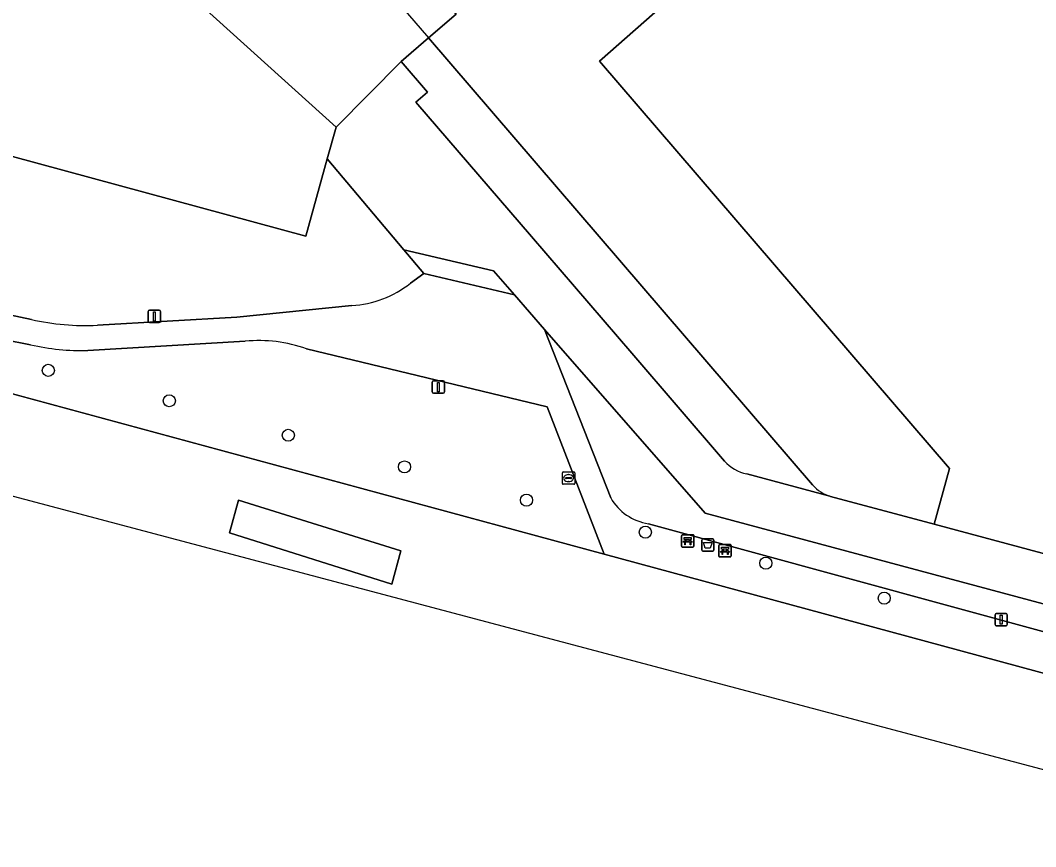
# Model space of a CAD drawing. Extents: x 161772 to 163126, y 383092 to 383917.
# Drawn here: x 162065.2 to 162147.4, y 383091.7 to 383158.6 of the extents above; entities that cross this region are included whole.
import ezdxf

# ---------------------------------------------------------------- set-up
doc = ezdxf.new("R2010")
doc.units = 0
for name, color, linetype in [('IMGEO_Afvalbak', 7, 'Continuous'), ('IMGEO_Bank', 7, 'Continuous'), ('IMGEO_Boom', 7, 'Continuous'), ('IMGEO_Erf', 7, 'Continuous'), ('IMGEO_Groenvoorziening', 7, 'Continuous'), ('IMGEO_Kademuur', 7, 'Continuous'), ('IMGEO_Lichtmast', 7, 'Continuous'), ('IMGEO_Pand', 7, 'Continuous'), ('IMGEO_Pand_overbouw', 7, 'Continuous'), ('IMGEO_Rioolput', 7, 'Continuous'), ('IMGEO_Voetpad_halfverhard', 7, 'Continuous'), ('IMGEO_Voetpad_op_trap', 7, 'Continuous'), ('IMGEO_Voetpad_open', 7, 'Continuous'), ('IMGEO_Waterloop', 7, 'Continuous')]:
    doc.layers.add(name, color=color, linetype=linetype)

msp = doc.modelspace()

# ---------------------------------------------------------------- linework, layer by layer
at = {"layer": 'IMGEO_Afvalbak'}
for p, q in [((162120.378, 383115.683), (162120.378, 383116.483)), ((162120.378, 383116.483), (162120.378, 383115.683)), ((162120.478, 383116.583), (162121.268, 383116.583)), ((162121.268, 383116.583), (162120.478, 383116.583)), ((162121.368, 383116.483), (162121.368, 383115.683)), ((162121.368, 383115.683), (162121.368, 383116.483)), ((162121.268, 383115.583), (162120.478, 383115.583)), ((162120.478, 383115.583), (162121.268, 383115.583))]:
    msp.add_line(p, q, dxfattribs=at)
msp.add_lwpolyline([(162120.521, 383116.297), (162121.225, 383116.297), (162121.076, 383115.827), (162120.67, 383115.827), (162120.521, 383116.297)], dxfattribs=at)
for centre, start, end in [((162120.478, 383116.483), 90, 180), ((162120.478, 383116.483), 90, 180), ((162121.268, 383116.483), 0, 90), ((162121.268, 383116.483), 360, 90), ((162120.478, 383115.683), 180, 270), ((162120.478, 383115.683), 180, 270), ((162121.268, 383115.683), 270, 0), ((162121.268, 383115.683), 270, 0)]:
    msp.add_arc(centre, 0.1, start, end, dxfattribs=at)
at = {"layer": 'IMGEO_Bank'}
for p, q in [((162118.744, 383116.003), (162118.744, 383116.844)), ((162118.744, 383116.844), (162118.744, 383116.003)), ((162118.819, 383116.928), (162119.66, 383116.928)), ((162119.66, 383116.928), (162118.819, 383116.928)), ((162119.053, 383116.434), (162119.053, 383116.54)), ((162119.097, 383116.54), (162119.097, 383116.434)), ((162119.385, 383116.546), (162119.103, 383116.546)), ((162119.103, 383116.428), (162119.385, 383116.428)), ((162119.391, 383116.434), (162119.391, 383116.54)), ((162119.435, 383116.54), (162119.435, 383116.434)), ((162119.744, 383116.853), (162119.744, 383116.012)), ((162119.744, 383116.012), (162119.744, 383116.853)), ((162119.669, 383115.928), (162118.828, 383115.928)), ((162118.828, 383115.928), (162119.669, 383115.928)), ((162119.441, 383116.326), (162119.048, 383116.326)), ((162121.77, 383115.203), (162121.77, 383116.044)), ((162121.77, 383116.044), (162121.77, 383115.203)), ((162121.845, 383116.128), (162122.686, 383116.128)), ((162122.686, 383116.128), (162121.845, 383116.128)), ((162122.079, 383115.634), (162122.079, 383115.74)), ((162122.123, 383115.74), (162122.123, 383115.634)), ((162122.411, 383115.746), (162122.129, 383115.746)), ((162122.129, 383115.628), (162122.411, 383115.628)), ((162122.417, 383115.634), (162122.417, 383115.74)), ((162122.461, 383115.74), (162122.461, 383115.634)), ((162122.77, 383116.053), (162122.77, 383115.212)), ((162122.77, 383115.212), (162122.77, 383116.053)), ((162122.695, 383115.128), (162121.854, 383115.128)), ((162121.854, 383115.128), (162122.695, 383115.128)), ((162122.467, 383115.526), (162122.074, 383115.526))]:
    msp.add_line(p, q, dxfattribs=at)
for points in [[(162118.991, 383116.326), (162118.849, 383116.326), (162118.961, 383116.428), (162119.047, 383116.428)], [(162119.047, 383116.546), (162118.961, 383116.546), (162118.961, 383116.707), (162119.524, 383116.707), (162119.524, 383116.546), (162119.441, 383116.546)], [(162119.441, 383116.428), (162119.524, 383116.428), (162119.636, 383116.326), (162119.497, 383116.326)], [(162119.041, 383116.319), (162119.041, 383116.112), (162118.998, 383116.112), (162118.998, 383116.319)], [(162119.491, 383116.319), (162119.491, 383116.112), (162119.447, 383116.112), (162119.447, 383116.319)], [(162122.017, 383115.526), (162121.875, 383115.526), (162121.987, 383115.628), (162122.073, 383115.628)], [(162122.073, 383115.746), (162121.987, 383115.746), (162121.987, 383115.907), (162122.55, 383115.907), (162122.55, 383115.746), (162122.467, 383115.746)], [(162122.467, 383115.628), (162122.55, 383115.628), (162122.662, 383115.526), (162122.523, 383115.526)], [(162122.067, 383115.519), (162122.067, 383115.312), (162122.024, 383115.312), (162122.024, 383115.519)], [(162122.517, 383115.519), (162122.517, 383115.312), (162122.473, 383115.312), (162122.473, 383115.519)]]:
    msp.add_lwpolyline(points, dxfattribs=at)
for centre, radius, start, end in [((162118.822, 383116.85), 0.0779, 92.4484, 184.28452), ((162118.822, 383116.85), 0.0779, 92.4484, 184.28452), ((162119.046, 383116.539), 0.00671, 2.89567, 87.10433), ((162119.046, 383116.435), 0.00671, 272.89567, 357.10433), ((162119.103, 383116.539), 0.00671, 92.89567, 177.10433), ((162119.103, 383116.435), 0.00671, 182.89567, 267.10433), ((162119.385, 383116.539), 0.00671, 2.89567, 87.10433), ((162119.385, 383116.435), 0.00671, 272.89567, 357.10433), ((162119.442, 383116.539), 0.00671, 92.89567, 177.10433), ((162119.442, 383116.435), 0.00671, 182.89567, 267.10433), ((162119.666, 383116.85), 0.0779, 2.4484, 94.28452), ((162119.666, 383116.85), 0.0779, 2.4484, 94.28452), ((162118.822, 383116.006), 0.0779, 182.4484, 274.28452), ((162118.822, 383116.006), 0.0779, 182.4484, 274.28452), ((162118.991, 383116.319), 0.00671, 2.89567, 87.10433), ((162119.048, 383116.319), 0.00671, 92.89567, 177.10433), ((162119.44, 383116.319), 0.00671, 2.89567, 87.10433), ((162119.497, 383116.319), 0.00671, 92.89567, 177.10433), ((162119.666, 383116.006), 0.0779, 272.4484, 4.28452), ((162119.666, 383116.006), 0.0779, 272.4484, 4.28452), ((162121.848, 383116.05), 0.0779, 92.4484, 184.28452), ((162121.848, 383116.05), 0.0779, 92.4484, 184.28452), ((162122.072, 383115.739), 0.00671, 2.89567, 87.10433), ((162122.072, 383115.635), 0.00671, 272.89567, 357.10433), ((162122.129, 383115.739), 0.00671, 92.89567, 177.10433), ((162122.129, 383115.635), 0.00671, 182.89567, 267.10433), ((162122.411, 383115.739), 0.00671, 2.89567, 87.10433), ((162122.411, 383115.635), 0.00671, 272.89567, 357.10433), ((162122.468, 383115.739), 0.00671, 92.89567, 177.10433), ((162122.468, 383115.635), 0.00671, 182.89567, 267.10433), ((162122.692, 383116.05), 0.0779, 2.4484, 94.28452), ((162122.692, 383116.05), 0.0779, 2.4484, 94.28452), ((162121.848, 383115.206), 0.0779, 182.4484, 274.28452), ((162121.848, 383115.206), 0.0779, 182.4484, 274.28452), ((162122.017, 383115.519), 0.00671, 2.89567, 87.10433), ((162122.074, 383115.519), 0.00671, 92.89567, 177.10433), ((162122.466, 383115.519), 0.00671, 2.89567, 87.10433), ((162122.523, 383115.519), 0.00671, 92.89567, 177.10433), ((162122.692, 383115.206), 0.0779, 272.4484, 4.28452), ((162122.692, 383115.206), 0.0779, 272.4484, 4.28452)]:
    msp.add_arc(centre, radius, start, end, dxfattribs=at)
at = {"layer": 'IMGEO_Boom'}
for centre in [(162067.433, 383130.242), (162077.237, 383127.78), (162086.879, 383124.982), (162096.299, 383122.42), (162106.18, 383119.729), (162115.812, 383117.136), (162125.576, 383114.619), (162135.17, 383111.792)]:
    msp.add_circle(centre, 0.489, dxfattribs=at)
at = {"layer": 'IMGEO_Erf'}
for points in [[(162098.244, 383157.17), (162096.013, 383155.252), (162098.152, 383152.768), (162097.219, 383151.963), (162106.585, 383141.088), (162114.709, 383131.622), (162122.226, 383122.889)], [(162129.36, 383120.964), (162098.244, 383157.17)], [(162124.032, 383121.861), (162130.761, 383120.044), (162130.824, 383120.032)]]:
    msp.add_lwpolyline(points, dxfattribs=at)
for centre, radius, start, end in [((162124.699, 383125.133), 3.34, 222.22475, 258.477), ((162131.618, 383122.895), 2.971, 220.5365, 254.50086)]:
    msp.add_arc(centre, radius, start, end, dxfattribs=at)
at = {"layer": 'IMGEO_Groenvoorziening'}
for points in [[(162096.776, 383137.296), (162097.855, 383138.08), (162096.241, 383139.999), (162090.04, 383147.373), (162088.311, 383141.123), (162051.363, 383151.118)], [(162041.82, 383138.869), (162038.857, 383138.988), (162036.722, 383139.246), (162029.99, 383141.153), (162029.599, 383139.708), (162029.115, 383137.922), (162112.481, 383115.352), (162107.854, 383127.294), (162088.354, 383131.986)], [(162046.488, 383139.931), (162056.112, 383136.468), (162066.058, 383134.358)], [(162065.999, 383132.323), (162059.4, 383133.607), (162055.538, 383134.499), (162052.434, 383135.532), (162045.741, 383138.063)], [(162071.411, 383133.9), (162082.709, 383134.559), (162092.017, 383135.492)], [(162107.651, 383133.565), (162113.004, 383119.905)], [(162116.054, 383117.82), (162164.452, 383104.613), (162165.483, 383106.648), (162120.663, 383118.667), (162107.651, 383133.565)], [(162083.389, 383132.602), (162070.646, 383131.858)]]:
    msp.add_lwpolyline(points, dxfattribs=at)
msp.add_lwpolyline([(162082.102, 383117.077), (162095.258, 383112.916), (162096.007, 383115.615), (162082.852, 383119.729)], close=True, dxfattribs=at)
for centre, radius, start, end in [((162091.494, 383144.052), 8.576, 273.49832, 308.02223), ((162070.406, 383153.664), 19.789, 257.30805, 272.91137), ((162070.076, 383149.617), 17.768, 256.73403, 271.83746), ((162084.492, 383121.177), 11.478, 70.33904, 95.51604), ((162116.722, 383122.07), 4.302, 210.21459, 261.07187)]:
    msp.add_arc(centre, radius, start, end, dxfattribs=at)
at = {"layer": 'IMGEO_Kademuur'}
for points in [[(162139.881, 383107.934), (162112.481, 383115.352), (162000, 383145.804), (161986.972, 383149.331), (161990.33, 383163.776)], [(162174.82, 383097.237), (162174.82, 383097.237), (162168.602, 383098.586), (162166.809, 383098.975), (162165.814, 383099.192), (162162.56, 383099.901), (162162.911, 383101.699), (162139.881, 383107.934)]]:
    msp.add_lwpolyline(points, dxfattribs=at)
at = {"layer": 'IMGEO_Lichtmast'}
for p, q in [((162075.525, 383134.209), (162075.525, 383135.009)), ((162075.525, 383135.009), (162075.525, 383134.209)), ((162075.625, 383135.109), (162076.415, 383135.109)), ((162076.415, 383135.109), (162075.625, 383135.109)), ((162076.515, 383135.009), (162076.515, 383134.209)), ((162076.515, 383134.209), (162076.515, 383135.009)), ((162076.415, 383134.109), (162075.625, 383134.109)), ((162075.625, 383134.109), (162076.415, 383134.109)), ((162098.544, 383128.49), (162098.544, 383129.29)), ((162098.544, 383129.29), (162098.544, 383128.49)), ((162098.644, 383129.39), (162099.434, 383129.39)), ((162099.434, 383129.39), (162098.644, 383129.39)), ((162099.534, 383129.29), (162099.534, 383128.49)), ((162099.534, 383128.49), (162099.534, 383129.29)), ((162099.434, 383128.39), (162098.644, 383128.39)), ((162098.644, 383128.39), (162099.434, 383128.39)), ((162144.147, 383109.645), (162144.147, 383110.445)), ((162144.147, 383110.445), (162144.147, 383109.645)), ((162144.247, 383110.545), (162145.037, 383110.545)), ((162145.037, 383110.545), (162144.247, 383110.545)), ((162145.137, 383110.445), (162145.137, 383109.645)), ((162145.137, 383109.645), (162145.137, 383110.445)), ((162145.037, 383109.545), (162144.247, 383109.545)), ((162144.247, 383109.545), (162145.037, 383109.545))]:
    msp.add_line(p, q, dxfattribs=at)
for points in [[(162075.945, 383134.984), (162076.095, 383134.984), (162076.095, 383134.234), (162075.945, 383134.234), (162075.945, 383134.984)], [(162098.964, 383129.265), (162099.114, 383129.265), (162099.114, 383128.515), (162098.964, 383128.515), (162098.964, 383129.265)], [(162144.567, 383110.42), (162144.717, 383110.42), (162144.717, 383109.67), (162144.567, 383109.67), (162144.567, 383110.42)]]:
    msp.add_lwpolyline(points, dxfattribs=at)
for centre, start, end in [((162075.625, 383135.009), 90, 180), ((162075.625, 383135.009), 90, 180), ((162076.415, 383135.009), 0, 90), ((162076.415, 383135.009), 360, 90), ((162075.625, 383134.209), 180, 270), ((162075.625, 383134.209), 180, 270), ((162076.415, 383134.209), 270, 0), ((162076.415, 383134.209), 270, 0), ((162098.644, 383129.29), 90, 180), ((162098.644, 383129.29), 90, 180), ((162099.434, 383129.29), 0, 90), ((162099.434, 383129.29), 360, 90), ((162098.644, 383128.49), 180, 270), ((162098.644, 383128.49), 180, 270), ((162099.434, 383128.49), 270, 0), ((162099.434, 383128.49), 270, 0), ((162144.247, 383110.445), 90, 180), ((162144.247, 383110.445), 90, 180), ((162145.037, 383110.445), 0, 90), ((162145.037, 383110.445), 360, 90), ((162144.247, 383109.645), 180, 270), ((162144.247, 383109.645), 180, 270), ((162145.037, 383109.645), 270, 0), ((162145.037, 383109.645), 270, 0)]:
    msp.add_arc(centre, 0.1, start, end, dxfattribs=at)
at = {"layer": 'IMGEO_Pand'}
for points in [[(162175.377, 383228.147), (162174.028, 383226.971), (162173.071, 383228.103), (162166.297, 383222.278), (162158.661, 383215.711), (162107.386, 383171.613), (162097.231, 383162.88), (162100.485, 383159.097), (162098.244, 383157.17), (162129.36, 383120.964)], [(162130.824, 383120.032), (162139.223, 383117.778), (162140.452, 383122.295), (162112.091, 383155.294), (162125.343, 383166.944), (162129.136, 383170.203), (162178.188, 383212.413), (162208.444, 383177.204), (162208.71, 383177.429), (162214.36, 383170.867), (162221.039, 383176.595), (162176.802, 383228.045)], [(162200.168, 383142.387), (162203.48, 383145.237), (162211.722, 383152.326), (162211.268, 383152.862), (162218.51, 383159.294), (162205.361, 383174.596), (162208.444, 383177.204), (162178.188, 383212.413), (162129.136, 383170.203), (162125.343, 383166.944), (162112.091, 383155.294), (162140.452, 383122.295), (162139.223, 383117.778), (162150.877, 383114.651)]]:
    msp.add_lwpolyline(points, dxfattribs=at)
msp.add_lwpolyline([(162065.834, 383172.455), (162062.844, 383175.158), (162062.755, 383175.238), (162059.662, 383171.812), (162049.491, 383160.547), (162047.388, 383158.217), (162047.03, 383157.821), (162046.738, 383157.498), (162046.446, 383157.174), (162045.642, 383156.284), (162051.363, 383151.118), (162088.311, 383141.123), (162090.04, 383147.373), (162090.748, 383149.931)], close=True, dxfattribs=at)
msp.add_arc((162131.618, 383122.895), 2.971, 220.5365, 254.50086, dxfattribs=at)
at = {"layer": 'IMGEO_Pand_overbouw'}
msp.add_lwpolyline([(162094.991, 383160.954), (162098.244, 383157.17), (162100.485, 383159.097), (162097.231, 383162.88)], close=True, dxfattribs=at)
at = {"layer": 'IMGEO_Rioolput'}
for p, q in [((162109.087, 383121.088), (162109.087, 383121.94)), ((162109.162, 383122.014), (162110.014, 383122.014)), ((162109.346, 383121.508), (162109.346, 383121.52)), ((162109.784, 383121.471), (162109.386, 383121.471)), ((162109.389, 383121.557), (162109.787, 383121.557)), ((162109.575, 383121.794), (162109.6, 383121.794)), ((162109.83, 383121.52), (162109.83, 383121.508)), ((162110.088, 383121.94), (162110.088, 383121.088)), ((162110.014, 383121.014), (162109.162, 383121.014)), ((162109.598, 383121.234), (162109.573, 383121.234))]:
    msp.add_line(p, q, dxfattribs=at)
for points in [[(162109.087, 383121.088), (162109.087, 383121.94)], [(162109.162, 383122.014), (162110.014, 383122.014)], [(162110.088, 383121.94), (162110.088, 383121.088)], [(162110.014, 383121.014), (162109.162, 383121.014)]]:
    msp.add_lwpolyline(points, dxfattribs=at)
for centre, radius, start, end in [((162109.164, 383121.938), 0.0765, 91.55205, 178.44795), ((162109.164, 383121.938), 0.0765, 91.55205, 178.44795), ((162109.386, 383121.517), 0.0403, 85.87752, 175.75265), ((162109.383, 383121.507), 0.0366, 178.93798, 274.71019), ((162109.787, 383121.514), 0.043, 264.86636, 352.45326), ((162109.791, 383121.519), 0.0386, 1.73085, 96.63898), ((162110.012, 383121.938), 0.0765, 1.55205, 88.44795), ((162110.012, 383121.938), 0.0765, 1.55205, 88.44795), ((162109.164, 383121.09), 0.0765, 181.55205, 268.44795), ((162109.164, 383121.09), 0.0765, 181.55205, 268.44795), ((162110.012, 383121.09), 0.0765, 271.55205, 358.44795), ((162110.012, 383121.09), 0.0765, 271.55205, 358.44795)]:
    msp.add_arc(centre, radius, start, end, dxfattribs=at)
for centre, major_axis, ratio, start_param, end_param in [((162109.574, 383121.514), (-0.387, 0.002), 0.722429, 4.712389, 7.853982), ((162109.599, 383121.514), (-0.39, 0.002), 0.717154, 1.570796, 4.712389)]:
    msp.add_ellipse(centre, major_axis=major_axis, ratio=ratio, start_param=start_param, end_param=end_param, dxfattribs=at)
at = {"layer": 'IMGEO_Voetpad_halfverhard'}
for points in [[(162066.058, 383134.358), (162056.112, 383136.468), (162046.488, 383139.931)], [(162045.741, 383138.063), (162052.434, 383135.532), (162055.538, 383134.499), (162059.4, 383133.607), (162065.999, 383132.323)], [(162107.651, 383133.565), (162105.199, 383136.357), (162097.855, 383138.08), (162096.776, 383137.296)], [(162092.017, 383135.492), (162082.709, 383134.559), (162071.411, 383133.9)], [(162113.004, 383119.905), (162107.651, 383133.565)], [(162070.646, 383131.858), (162083.389, 383132.602)], [(162088.354, 383131.986), (162107.854, 383127.294), (162112.481, 383115.352), (162139.881, 383107.934), (162162.911, 383101.699), (162163.205, 383101.642), (162164.452, 383104.613), (162116.054, 383117.82)]]:
    msp.add_lwpolyline(points, dxfattribs=at)
for centre, radius, start, end in [((162091.494, 383144.052), 8.576, 273.49832, 308.02223), ((162070.406, 383153.664), 19.789, 257.30805, 272.91137), ((162070.076, 383149.617), 17.768, 256.73403, 271.83746), ((162084.492, 383121.177), 11.478, 70.33904, 95.51604), ((162116.722, 383122.07), 4.302, 210.21459, 261.07187)]:
    msp.add_arc(centre, radius, start, end, dxfattribs=at)
at = {"layer": 'IMGEO_Voetpad_op_trap'}
msp.add_lwpolyline([(162096.241, 383139.999), (162097.855, 383138.08), (162105.199, 383136.357), (162103.495, 383138.298)], close=True, dxfattribs=at)
at = {"layer": 'IMGEO_Voetpad_open'}
for points in [[(162065.834, 383172.455), (162090.748, 383149.931), (162096.013, 383155.252), (162098.244, 383157.17), (162100.485, 383159.097)], [(162106.585, 383141.088), (162097.219, 383151.963), (162098.152, 383152.768), (162096.013, 383155.252), (162090.748, 383149.931), (162090.04, 383147.373), (162096.241, 383139.999), (162103.495, 383138.298), (162105.199, 383136.357), (162107.651, 383133.565), (162120.663, 383118.667), (162165.483, 383106.648), (162169.266, 383111.276), (162169.344, 383111.369), (162171.481, 383113.919), (162173.961, 383116.758), (162175.592, 383118.524), (162175.731, 383118.674)], [(162122.226, 383122.889), (162114.709, 383131.622), (162106.585, 383141.088)], [(162150.877, 383114.651), (162139.223, 383117.778), (162130.824, 383120.032), (162130.761, 383120.044), (162124.032, 383121.861)]]:
    msp.add_lwpolyline(points, dxfattribs=at)
msp.add_arc((162124.699, 383125.133), 3.34, 222.22475, 258.477, dxfattribs=at)
at = {"layer": 'IMGEO_Waterloop'}
msp.add_lwpolyline([(161932.831, 383154.966), (161937.581, 383175.895), (161944.437, 383174.32), (161982.458, 383165.585), (161990.33, 383163.776), (161986.972, 383149.331), (162000, 383145.804), (162029.115, 383137.922), (162112.481, 383115.352), (162139.881, 383107.934), (162162.911, 383101.699), (162162.56, 383099.901), (162165.814, 383099.192), (162166.809, 383098.975), (162168.602, 383098.586), (162174.82, 383097.237), (162174.82, 383097.237), (162171.611, 383091.655), (162047.886, 383124.46), (162039.073, 383130.851), (162037.424, 383128.677), (162040.518, 383126.413), (162002.94, 383136.377), (161932.831, 383154.966)], dxfattribs=at)
msp.add_lwpolyline([(162095.258, 383112.916), (162082.102, 383117.077), (162082.852, 383119.729), (162096.007, 383115.615)], close=True, dxfattribs=at)

doc.saveas('drawing.dxf')
